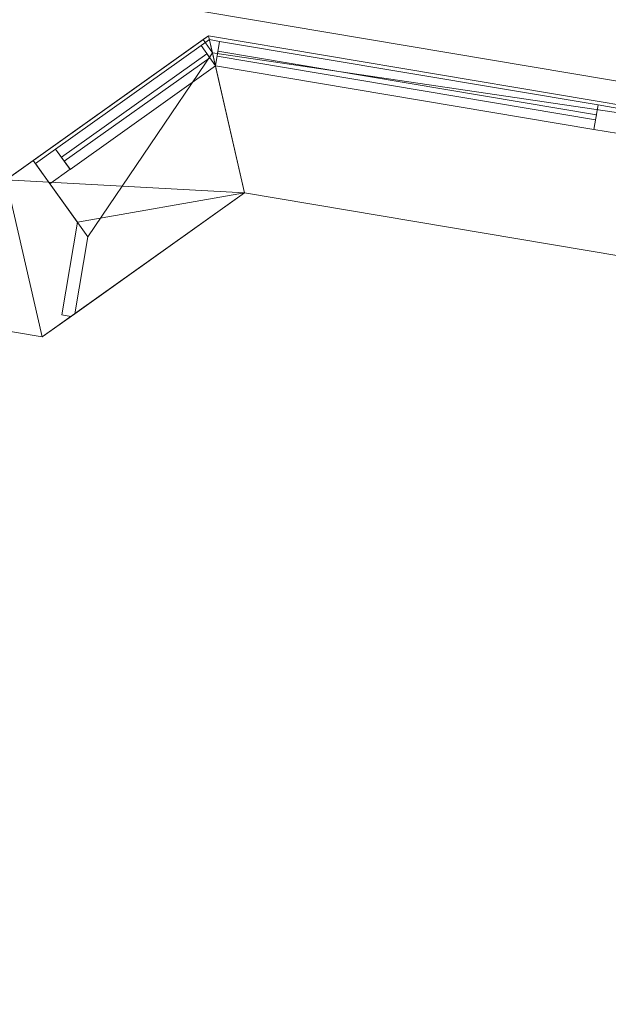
# Model space of a CAD drawing. Header units: millimetres. Extents: x -430348 to -225823, y -86243 to 5084.
# Tile 709 of 1056: x -353450 to -352265, y -2753 to -769. Entities that reach past the tile are written whole.
import ezdxf

# ---------------------------------------------------------------- set-up
doc = ezdxf.new("R2010")
doc.units = ezdxf.units.MM
for name, color, linetype, lineweight in [('A-GLAZ-CURT', 52, 'Continuous', 9), ('A-GLAZ-CWMG', 51, 'Continuous', 9), ('A-ROOF', 132, 'Continuous', 9), ('A-WALL', 113, 'Continuous', 9)]:
    doc.layers.add(name, color=color, linetype=linetype, lineweight=lineweight)

# ---------------------------------------------------------------- blocks, each defined once
blk = doc.blocks.new('Rectangular Mullion - 50mm x 50mm-518585-_3D_ Copy 1')
at = {"layer": 'A-GLAZ-CWMG'}
mesh = blk.add_polyface(dxfattribs=at)
corners = [(0, 25), (-50, 25), (-50, -25), (0, -25)]
mesh.append_faces([[corners[k] for k in face] for face in [(3, 0, 1, 2)]])
mesh = blk.add_polyface(dxfattribs=at)
corners = [(0, 25, -772.6), (0, -25, -772.6), (-50, -25, -772.6), (-50, 25, -772.6)]
mesh.append_faces([[corners[k] for k in face] for face in [(3, 0, 1, 2)]])
mesh = blk.add_polyface(dxfattribs=at)
corners = [(-50, 25), (0, 25), (0, 25, -772.6), (-50, 25, -772.6)]
mesh.append_faces([[corners[k] for k in face] for face in [(0, 1, 2, 3)]])
mesh = blk.add_polyface(dxfattribs=at)
corners = [(-50, -25), (-50, 25), (-50, 25, -772.6), (-50, -25, -772.6)]
mesh.append_faces([[corners[k] for k in face] for face in [(0, 1, 2, 3)]])
mesh = blk.add_polyface(dxfattribs=at)
corners = [(0, 25), (0, -25), (0, -25, -772.6), (0, 25, -772.6)]
mesh.append_faces([[corners[k] for k in face] for face in [(0, 1, 2, 3)]])
mesh = blk.add_polyface(dxfattribs=at)
corners = [(0, -25), (-50, -25), (-50, -25, -772.6), (0, -25, -772.6)]
mesh.append_faces([[corners[k] for k in face] for face in [(0, 1, 2, 3)]])
blk = doc.blocks.new('Quad Corner Mullion - Quad Mullion 1-518580-_3D_ Copy 1')
at = {"layer": 'A-GLAZ-CWMG'}
mesh = blk.add_polyface(dxfattribs=at)
corners = [(25, 10.4), (10.4, 25), (-10.4, 25), (-10.4, -25)]
mesh.append_faces([[corners[k] for k in face] for face in [(3, 0, 1, 2)]])
mesh = blk.add_polyface(dxfattribs=at)
corners = [(-10.4, 25), (10.4, 25), (10.4, 25, -650), (-10.4, 25, -650)]
mesh.append_faces([[corners[k] for k in face] for face in [(0, 1, 2, 3)]])
mesh = blk.add_polyface(dxfattribs=at)
corners = [(-10.4, -25), (-10.4, 25), (-10.4, 25, -650), (-10.4, -25, -650)]
mesh.append_faces([[corners[k] for k in face] for face in [(0, 1, 2, 3)]])
mesh = blk.add_polyface(dxfattribs=at)
corners = [(10.4, 25), (25, 10.4), (25, 10.4, -650), (10.4, 25, -650)]
mesh.append_faces([[corners[k] for k in face] for face in [(0, 1, 2, 3)]])
mesh = blk.add_polyface(dxfattribs=at)
corners = [(25, 10.4), (-10.4, -25), (-10.4, -25, -650), (25, 10.4, -650)]
mesh.append_faces([[corners[k] for k in face] for face in [(0, 1, 2, 3)]])
blk = doc.blocks.new('System Panel - Glazed-518584-_3D_ Copy 1')
at = {"layer": 'A-GLAZ-CURT', "transparency": 33554471}
mesh = blk.add_polyface(dxfattribs=at)
corners = [(-179.6, 5), (-179.6, 5, 575), (179.6, 5, 575), (179.6, 5)]
mesh.append_faces([[corners[k] for k in face] for face in [(2, 3, 0, 1)]])
mesh = blk.add_polyface(dxfattribs=at)
corners = [(179.6, -5), (-179.6, -5), (-179.6, 5), (179.6, 5)]
mesh.append_faces([[corners[k] for k in face] for face in [(3, 0, 1, 2)]])
mesh = blk.add_polyface(dxfattribs=at)
corners = [(-179.6, -5, 575), (179.6, -5, 575), (179.6, 5, 575), (-179.6, 5, 575)]
mesh.append_faces([[corners[k] for k in face] for face in [(3, 0, 1, 2)]])
mesh = blk.add_polyface(dxfattribs=at)
corners = [(-179.6, -5), (-179.6, -5, 575), (-179.6, 5, 575), (-179.6, 5)]
mesh.append_faces([[corners[k] for k in face] for face in [(3, 0, 1, 2)]])
mesh = blk.add_polyface(dxfattribs=at)
corners = [(179.6, -5, 575), (179.6, -5), (179.6, 5), (179.6, 5, 575)]
mesh.append_faces([[corners[k] for k in face] for face in [(3, 0, 1, 2)]])
mesh = blk.add_polyface(dxfattribs=at)
corners = [(-179.6, -5), (179.6, -5), (179.6, -5, 575), (-179.6, -5, 575)]
mesh.append_faces([[corners[k] for k in face] for face in [(3, 0, 1, 2)]])
blk = doc.blocks.new('Rectangular Mullion - 50mm x 50mm-430066-_3D_ Copy 1')
at = {"layer": 'A-GLAZ-CWMG'}
mesh = blk.add_polyface(dxfattribs=at)
corners = [(0, 25), (-50, 25), (-50, -25), (0, -25)]
mesh.append_faces([[corners[k] for k in face] for face in [(2, 3, 0, 1)]])
mesh = blk.add_polyface(dxfattribs=at)
corners = [(-50, 25), (0, 25), (0, 25, -650), (-50, 25, -650)]
mesh.append_faces([[corners[k] for k in face] for face in [(0, 1, 2, 3)]])
mesh = blk.add_polyface(dxfattribs=at)
corners = [(-50, -25), (-50, 25), (-50, 25, -650), (-50, -25, -650)]
mesh.append_faces([[corners[k] for k in face] for face in [(0, 1, 2, 3)]])
mesh = blk.add_polyface(dxfattribs=at)
corners = [(0, 25), (0, -25), (0, -25, -650), (0, 25, -650)]
mesh.append_faces([[corners[k] for k in face] for face in [(0, 1, 2, 3)]])
mesh = blk.add_polyface(dxfattribs=at)
corners = [(0, -25), (-50, -25), (-50, -25, -650), (0, -25, -650)]
mesh.append_faces([[corners[k] for k in face] for face in [(0, 1, 2, 3)]])
blk = doc.blocks.new('Rectangular Mullion - 50mm x 50mm-518581-_3D_ Copy 1')
at = {"layer": 'A-GLAZ-CWMG'}
mesh = blk.add_polyface(dxfattribs=at)
corners = [(0, 25), (-50, 25), (-50, -25), (0, -25)]
mesh.append_faces([[corners[k] for k in face] for face in [(3, 0, 1, 2)]])
mesh = blk.add_polyface(dxfattribs=at)
corners = [(0, 25, -359.3), (0, -25, -359.3), (-50, -25, -359.3), (-50, 25, -359.3)]
mesh.append_faces([[corners[k] for k in face] for face in [(3, 0, 1, 2)]])
mesh = blk.add_polyface(dxfattribs=at)
corners = [(-50, 25), (0, 25), (0, 25, -359.3), (-50, 25, -359.3)]
mesh.append_faces([[corners[k] for k in face] for face in [(3, 0, 1, 2)]])
mesh = blk.add_polyface(dxfattribs=at)
corners = [(-50, -25), (-50, 25), (-50, 25, -359.3), (-50, -25, -359.3)]
mesh.append_faces([[corners[k] for k in face] for face in [(3, 0, 1, 2)]])
mesh = blk.add_polyface(dxfattribs=at)
corners = [(0, 25), (0, -25), (0, -25, -359.3), (0, 25, -359.3)]
mesh.append_faces([[corners[k] for k in face] for face in [(3, 0, 1, 2)]])
mesh = blk.add_polyface(dxfattribs=at)
corners = [(0, -25), (-50, -25), (-50, -25, -359.3), (0, -25, -359.3)]
mesh.append_faces([[corners[k] for k in face] for face in [(3, 0, 1, 2)]])
blk = doc.blocks.new('Rectangular Mullion - 50mm x 50mm-518582-_3D_ Copy 1')
at = {"layer": 'A-GLAZ-CWMG'}
mesh = blk.add_polyface(dxfattribs=at)
corners = [(0, 25), (-50, 25), (-50, -25), (0, -25)]
mesh.append_faces([[corners[k] for k in face] for face in [(2, 3, 0, 1)]])
mesh = blk.add_polyface(dxfattribs=at)
corners = [(0, 25, -359.3), (0, -25, -359.3), (-50, -25, -359.3), (-50, 25, -359.3)]
mesh.append_faces([[corners[k] for k in face] for face in [(0, 1, 2, 3)]])
mesh = blk.add_polyface(dxfattribs=at)
corners = [(-50, 25), (0, 25), (0, 25, -359.3), (-50, 25, -359.3)]
mesh.append_faces([[corners[k] for k in face] for face in [(3, 0, 1, 2)]])
mesh = blk.add_polyface(dxfattribs=at)
corners = [(-50, -25), (-50, 25), (-50, 25, -359.3), (-50, -25, -359.3)]
mesh.append_faces([[corners[k] for k in face] for face in [(3, 0, 1, 2)]])
mesh = blk.add_polyface(dxfattribs=at)
corners = [(0, 25), (0, -25), (0, -25, -359.3), (0, 25, -359.3)]
mesh.append_faces([[corners[k] for k in face] for face in [(3, 0, 1, 2)]])
mesh = blk.add_polyface(dxfattribs=at)
corners = [(0, -25), (-50, -25), (-50, -25, -359.3), (0, -25, -359.3)]
mesh.append_faces([[corners[k] for k in face] for face in [(3, 0, 1, 2)]])
blk = doc.blocks.new('System Panel - Glazed-518779-_3D_ Copy 1')
at = {"layer": 'A-GLAZ-CURT', "transparency": 33554471}
mesh = blk.add_polyface(dxfattribs=at)
corners = [(-386.3, 5), (-386.3, 5, 575), (386.3, 5, 575), (386.3, 5)]
mesh.append_faces([[corners[k] for k in face] for face in [(1, 2, 3, 0)]])
mesh = blk.add_polyface(dxfattribs=at)
corners = [(386.3, -5), (-386.3, -5), (-386.3, 5), (386.3, 5)]
mesh.append_faces([[corners[k] for k in face] for face in [(0, 1, 2, 3)]])
mesh = blk.add_polyface(dxfattribs=at)
corners = [(-386.3, -5, 575), (386.3, -5, 575), (386.3, 5, 575), (-386.3, 5, 575)]
mesh.append_faces([[corners[k] for k in face] for face in [(0, 1, 2, 3)]])
mesh = blk.add_polyface(dxfattribs=at)
corners = [(-386.3, -5), (-386.3, -5, 575), (-386.3, 5, 575), (-386.3, 5)]
mesh.append_faces([[corners[k] for k in face] for face in [(0, 1, 2, 3)]])
mesh = blk.add_polyface(dxfattribs=at)
corners = [(386.3, -5, 575), (386.3, -5), (386.3, 5), (386.3, 5, 575)]
mesh.append_faces([[corners[k] for k in face] for face in [(0, 1, 2, 3)]])
mesh = blk.add_polyface(dxfattribs=at)
corners = [(-386.3, -5), (386.3, -5), (386.3, -5, 575), (-386.3, -5, 575)]
mesh.append_faces([[corners[k] for k in face] for face in [(2, 3, 0, 1)]])
blk = doc.blocks.new('Rectangular Mullion - 50mm x 50mm-518586-_3D_ Copy 1')
at = {"layer": 'A-GLAZ-CWMG'}
mesh = blk.add_polyface(dxfattribs=at)
corners = [(0, 25), (-50, 25), (-50, -25), (0, -25)]
mesh.append_faces([[corners[k] for k in face] for face in [(2, 3, 0, 1)]])
mesh = blk.add_polyface(dxfattribs=at)
corners = [(0, 25, -772.6), (0, -25, -772.6), (-50, -25, -772.6), (-50, 25, -772.6)]
mesh.append_faces([[corners[k] for k in face] for face in [(0, 1, 2, 3)]])
mesh = blk.add_polyface(dxfattribs=at)
corners = [(-50, 25), (0, 25), (0, 25, -772.6), (-50, 25, -772.6)]
mesh.append_faces([[corners[k] for k in face] for face in [(0, 1, 2, 3)]])
mesh = blk.add_polyface(dxfattribs=at)
corners = [(-50, -25), (-50, 25), (-50, 25, -772.6), (-50, -25, -772.6)]
mesh.append_faces([[corners[k] for k in face] for face in [(0, 1, 2, 3)]])
mesh = blk.add_polyface(dxfattribs=at)
corners = [(0, 25), (0, -25), (0, -25, -772.6), (0, 25, -772.6)]
mesh.append_faces([[corners[k] for k in face] for face in [(0, 1, 2, 3)]])
mesh = blk.add_polyface(dxfattribs=at)
corners = [(0, -25), (-50, -25), (-50, -25, -772.6), (0, -25, -772.6)]
mesh.append_faces([[corners[k] for k in face] for face in [(0, 1, 2, 3)]])
blk = doc.blocks.new('Quad Corner Mullion - Quad Mullion 1-518597-_3D_ Copy 1')
at = {"layer": 'A-GLAZ-CWMG'}
mesh = blk.add_polyface(dxfattribs=at)
corners = [(25, 10.4, -650), (-10.4, -25, -650), (-10.4, 25, -650), (10.4, 25, -650)]
mesh.append_faces([[corners[k] for k in face] for face in [(3, 0, 1, 2)]])
mesh = blk.add_polyface(dxfattribs=at)
corners = [(-10.4, 25), (10.4, 25), (10.4, 25, -650), (-10.4, 25, -650)]
mesh.append_faces([[corners[k] for k in face] for face in [(0, 1, 2, 3)]])
mesh = blk.add_polyface(dxfattribs=at)
corners = [(-10.4, -25), (-10.4, 25), (-10.4, 25, -650), (-10.4, -25, -650)]
mesh.append_faces([[corners[k] for k in face] for face in [(3, 0, 1, 2)]])
mesh = blk.add_polyface(dxfattribs=at)
corners = [(10.4, 25), (25, 10.4), (25, 10.4, -650), (10.4, 25, -650)]
mesh.append_faces([[corners[k] for k in face] for face in [(0, 1, 2, 3)]])
mesh = blk.add_polyface(dxfattribs=at)
corners = [(25, 10.4), (-10.4, -25), (-10.4, -25, -650), (25, 10.4, -650)]
mesh.append_faces([[corners[k] for k in face] for face in [(0, 1, 2, 3)]])
blk = doc.blocks.new('Rectangular Mullion - 50mm x 50mm-386504-_3D_ Copy 1')
at = {"layer": 'A-GLAZ-CWMG'}
mesh = blk.add_polyface(dxfattribs=at)
corners = [(0, 25, -650), (0, -25, -650), (-50, -25, -650), (-50, 25, -650)]
mesh.append_faces([[corners[k] for k in face] for face in [(3, 0, 1, 2)]])
mesh = blk.add_polyface(dxfattribs=at)
corners = [(-50, 25), (0, 25), (0, 25, -650), (-50, 25, -650)]
mesh.append_faces([[corners[k] for k in face] for face in [(3, 0, 1, 2)]])
mesh = blk.add_polyface(dxfattribs=at)
corners = [(-50, -25), (-50, 25), (-50, 25, -650), (-50, -25, -650)]
mesh.append_faces([[corners[k] for k in face] for face in [(3, 0, 1, 2)]])
mesh = blk.add_polyface(dxfattribs=at)
corners = [(0, 25), (0, -25), (0, -25, -650), (0, 25, -650)]
mesh.append_faces([[corners[k] for k in face] for face in [(3, 0, 1, 2)]])
mesh = blk.add_polyface(dxfattribs=at)
corners = [(0, -25), (-50, -25), (-50, -25, -650), (0, -25, -650)]
mesh.append_faces([[corners[k] for k in face] for face in [(3, 0, 1, 2)]])
blk = doc.blocks.new('Rectangular Mullion - 50mm x 50mm-386276-_3D_ Copy 1')
at = {"layer": 'A-GLAZ-CWMG'}
mesh = blk.add_polyface(dxfattribs=at)
corners = [(25, 25), (-25, 25), (-25, -25), (25, -25)]
mesh.append_faces([[corners[k] for k in face] for face in [(2, 3, 0, 1)]])
mesh = blk.add_polyface(dxfattribs=at)
corners = [(-25, 25), (25, 25), (25, 25, -650), (-25, 25, -650)]
mesh.append_faces([[corners[k] for k in face] for face in [(3, 0, 1, 2)]])
mesh = blk.add_polyface(dxfattribs=at)
corners = [(-25, -25), (-25, 25), (-25, 25, -650), (-25, -25, -650)]
mesh.append_faces([[corners[k] for k in face] for face in [(3, 0, 1, 2)]])
mesh = blk.add_polyface(dxfattribs=at)
corners = [(25, 25), (25, -25), (25, -25, -650), (25, 25, -650)]
mesh.append_faces([[corners[k] for k in face] for face in [(3, 0, 1, 2)]])
mesh = blk.add_polyface(dxfattribs=at)
corners = [(25, -25), (-25, -25), (-25, -25, -650), (25, -25, -650)]
mesh.append_faces([[corners[k] for k in face] for face in [(3, 0, 1, 2)]])
blk = doc.blocks.new('Rectangular Mullion - 50mm x 50mm-518587-_3D_ Copy 1')
at = {"layer": 'A-GLAZ-CWMG'}
mesh = blk.add_polyface(dxfattribs=at)
corners = [(25, 25), (-25, 25), (-25, -25), (25, -25)]
mesh.append_faces([[corners[k] for k in face] for face in [(2, 3, 0, 1)]])
mesh = blk.add_polyface(dxfattribs=at)
corners = [(25, 25, -772.6), (25, -25, -772.6), (-25, -25, -772.6), (-25, 25, -772.6)]
mesh.append_faces([[corners[k] for k in face] for face in [(0, 1, 2, 3)]])
mesh = blk.add_polyface(dxfattribs=at)
corners = [(-25, 25), (25, 25), (25, 25, -772.6), (-25, 25, -772.6)]
mesh.append_faces([[corners[k] for k in face] for face in [(0, 1, 2, 3)]])
mesh = blk.add_polyface(dxfattribs=at)
corners = [(-25, -25), (-25, 25), (-25, 25, -772.6), (-25, -25, -772.6)]
mesh.append_faces([[corners[k] for k in face] for face in [(0, 1, 2, 3)]])
mesh = blk.add_polyface(dxfattribs=at)
corners = [(25, 25), (25, -25), (25, -25, -772.6), (25, 25, -772.6)]
mesh.append_faces([[corners[k] for k in face] for face in [(0, 1, 2, 3)]])
mesh = blk.add_polyface(dxfattribs=at)
corners = [(25, -25), (-25, -25), (-25, -25, -772.6), (25, -25, -772.6)]
mesh.append_faces([[corners[k] for k in face] for face in [(0, 1, 2, 3)]])
blk = doc.blocks.new('Rectangular Mullion - 50mm x 50mm-430063-_3D_ Copy 1')
at = {"layer": 'A-GLAZ-CWMG'}
mesh = blk.add_polyface(dxfattribs=at)
corners = [(25, 25, -650), (25, -25, -650), (-25, -25, -650), (-25, 25, -650)]
mesh.append_faces([[corners[k] for k in face] for face in [(0, 1, 2, 3)]])
mesh = blk.add_polyface(dxfattribs=at)
corners = [(-25, 25), (25, 25), (25, 25, -650), (-25, 25, -650)]
mesh.append_faces([[corners[k] for k in face] for face in [(0, 1, 2, 3)]])
mesh = blk.add_polyface(dxfattribs=at)
corners = [(-25, -25), (-25, 25), (-25, 25, -650), (-25, -25, -650)]
mesh.append_faces([[corners[k] for k in face] for face in [(0, 1, 2, 3)]])
mesh = blk.add_polyface(dxfattribs=at)
corners = [(25, 25), (25, -25), (25, -25, -650), (25, 25, -650)]
mesh.append_faces([[corners[k] for k in face] for face in [(0, 1, 2, 3)]])
mesh = blk.add_polyface(dxfattribs=at)
corners = [(25, -25), (-25, -25), (-25, -25, -650), (25, -25, -650)]
mesh.append_faces([[corners[k] for k in face] for face in [(0, 1, 2, 3)]])
blk = doc.blocks.new('Rectangular Mullion - 50mm x 50mm-518583-_3D_ Copy 1')
at = {"layer": 'A-GLAZ-CWMG'}
mesh = blk.add_polyface(dxfattribs=at)
corners = [(25, 25), (-25, 25), (-25, -25), (25, -25)]
mesh.append_faces([[corners[k] for k in face] for face in [(2, 3, 0, 1)]])
mesh = blk.add_polyface(dxfattribs=at)
corners = [(25, 25, -359.3), (25, -25, -359.3), (-25, -25, -359.3), (-25, 25, -359.3)]
mesh.append_faces([[corners[k] for k in face] for face in [(0, 1, 2, 3)]])
mesh = blk.add_polyface(dxfattribs=at)
corners = [(-25, 25), (25, 25), (25, 25, -359.3), (-25, 25, -359.3)]
mesh.append_faces([[corners[k] for k in face] for face in [(3, 0, 1, 2)]])
mesh = blk.add_polyface(dxfattribs=at)
corners = [(-25, -25), (-25, 25), (-25, 25, -359.3), (-25, -25, -359.3)]
mesh.append_faces([[corners[k] for k in face] for face in [(3, 0, 1, 2)]])
mesh = blk.add_polyface(dxfattribs=at)
corners = [(25, 25), (25, -25), (25, -25, -359.3), (25, 25, -359.3)]
mesh.append_faces([[corners[k] for k in face] for face in [(3, 0, 1, 2)]])
mesh = blk.add_polyface(dxfattribs=at)
corners = [(25, -25), (-25, -25), (-25, -25, -359.3), (25, -25, -359.3)]
mesh.append_faces([[corners[k] for k in face] for face in [(3, 0, 1, 2)]])

msp = doc.modelspace()

# ---------------------------------------------------------------- block references
at = {"layer": 'A-GLAZ-CURT', "transparency": 33554471}
for name, p, rotation in [('System Panel - Glazed-518779-_3D_ Copy 1', (-352671, -901.6, 62007.6), 170.4526997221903), ('System Panel - Glazed-518779-_3D_ Copy 1', (-352671, -901.6, 62632.6), 170.4526997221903), ('System Panel - Glazed-518779-_3D_ Copy 1', (-352671, -901.6, 59507.6), 170.4526997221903), ('System Panel - Glazed-518779-_3D_ Copy 1', (-352671, -901.6, 60132.6), 170.4526997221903), ('System Panel - Glazed-518584-_3D_ Copy 1', (-353216.9, -946, 62007.6), 35.45269972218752), ('System Panel - Glazed-518584-_3D_ Copy 1', (-353216.9, -946, 59507.6), 35.45269972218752), ('System Panel - Glazed-518584-_3D_ Copy 1', (-353216.9, -946, 62632.6), 35.45269972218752), ('System Panel - Glazed-518584-_3D_ Copy 1', (-353216.9, -946, 60132.6), 35.45269972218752)]:
    msp.add_blockref(name, p, dxfattribs=dict(at, rotation=rotation))
at = {"layer": 'A-GLAZ-CWMG', "extrusion": (0, 0, -1), "rotation": 9.547300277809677}
for name, p in [('Quad Corner Mullion - Quad Mullion 1-518580-_3D_ Copy 1', (353062.2, -835.8, -61957.6)), ('Quad Corner Mullion - Quad Mullion 1-518580-_3D_ Copy 1', (353062.2, -835.8, -59457.6)), ('Quad Corner Mullion - Quad Mullion 1-518597-_3D_ Copy 1', (353062.2, -835.8, -62607.6)), ('Quad Corner Mullion - Quad Mullion 1-518597-_3D_ Copy 1', (353062.2, -835.8, -60107.6)), ('Rectangular Mullion - 50mm x 50mm-386276-_3D_ Copy 1', (352265.4, -969.8, -61957.6)), ('Rectangular Mullion - 50mm x 50mm-430063-_3D_ Copy 1', (352265.4, -969.8, -62607.6)), ('Rectangular Mullion - 50mm x 50mm-386276-_3D_ Copy 1', (352265.4, -969.8, -59457.6)), ('Rectangular Mullion - 50mm x 50mm-430063-_3D_ Copy 1', (352265.4, -969.8, -60107.6))]:
    msp.add_blockref(name, p, dxfattribs=at)
at = {"layer": 'A-GLAZ-CWMG', "extrusion": (-0.986149, 0.165862, 0), "rotation": 90}
for name, p in [('Rectangular Mullion - 50mm x 50mm-518585-_3D_ Copy 1', (59383.8, 63257.6, 348022.9)), ('Rectangular Mullion - 50mm x 50mm-518585-_3D_ Copy 1', (59383.8, 60757.6, 348022.9)), ('Rectangular Mullion - 50mm x 50mm-518587-_3D_ Copy 1', (59383.8, 62607.6, 348022.9)), ('Rectangular Mullion - 50mm x 50mm-518587-_3D_ Copy 1', (59383.8, 60107.6, 348022.9))]:
    msp.add_blockref(name, p, dxfattribs=at)
at = {"layer": 'A-GLAZ-CWMG', "extrusion": (0.986149, -0.165862, 0), "rotation": 270}
for p in [(-59383.8, 61957.6, -347250.3), (-59383.8, 59457.6, -347250.3)]:
    msp.add_blockref('Rectangular Mullion - 50mm x 50mm-518586-_3D_ Copy 1', p, dxfattribs=at)
at = {"layer": 'A-GLAZ-CWMG', "extrusion": (0.814595, 0.580031, 0), "rotation": 90}
for name, p in [('Rectangular Mullion - 50mm x 50mm-518581-_3D_ Copy 1', (204106, 63257.6, -288097.7)), ('Rectangular Mullion - 50mm x 50mm-518581-_3D_ Copy 1', (204106, 60757.6, -288097.7)), ('Rectangular Mullion - 50mm x 50mm-518583-_3D_ Copy 1', (204106, 62607.6, -288097.7)), ('Rectangular Mullion - 50mm x 50mm-518583-_3D_ Copy 1', (204106, 60107.6, -288097.7))]:
    msp.add_blockref(name, p, dxfattribs=at)
at = {"layer": 'A-GLAZ-CWMG', "extrusion": (-0.814595, -0.580031, 0), "rotation": 270}
for p in [(-204106, 61957.6, 288457), (-204106, 59457.6, 288457)]:
    msp.add_blockref('Rectangular Mullion - 50mm x 50mm-518582-_3D_ Copy 1', p, dxfattribs=at)
at = {"layer": 'A-GLAZ-CWMG', "rotation": 215.4526997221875}
for name, p in [('Rectangular Mullion - 50mm x 50mm-430066-_3D_ Copy 1', (-353404, -1079.2, 63257.6)), ('Rectangular Mullion - 50mm x 50mm-430066-_3D_ Copy 1', (-353404, -1079.2, 60757.6)), ('Rectangular Mullion - 50mm x 50mm-386504-_3D_ Copy 1', (-353404, -1079.2, 62607.6)), ('Rectangular Mullion - 50mm x 50mm-386504-_3D_ Copy 1', (-353404, -1079.2, 60107.6))]:
    msp.add_blockref(name, p, dxfattribs=at)

# ---------------------------------------------------------------- meshes
at = {"layer": 'A-ROOF'}
mesh = msp.add_polyface(dxfattribs=at)
corners = [(-360412.7, 480.5, 63257.6), (-360412.7, 480.5, 63357.6), (-335956.2, -3632.8, 63357.6), (-335956.2, -3632.8, 63257.6)]
mesh.append_faces([[corners[k] for k in face] for face in [(2, 3, 0, 1)]])
mesh = msp.add_polyface(dxfattribs=at)
corners = [(-335956.2, -3632.8, 63357.6), (-360412.7, 480.5, 63357.6), (-357333, -3637.3, 65907.6), (-355277.9, -3983, 65907.6), (-355180.4, -3403.2, 65485.3), (-354376.7, -3538.4, 65485.3), (-354474.2, -4118.1, 65907.6), (-343029.9, -6043, 65907.6), (-342932.4, -5463.2, 65485.3), (-342128.7, -5598.4, 65485.3), (-342226.2, -6178.1, 65907.6), (-340055.7, -6543.2, 65907.6)]
mesh.append_faces([[corners[k] for k in face] for face in [(4, 1, 2, 3)]], dxfattribs={"vtx0": -1})
mesh.append_faces([[corners[k] for k in face] for face in [(1, 4, 5, 0)]], dxfattribs={"vtx0": -1, "vtx2": -1})
mesh.append_faces([[corners[k] for k in face] for face in [(11, 0, 9, 10), (7, 8, 5, 6)]], dxfattribs={"vtx1": -1})
mesh.append_faces([[corners[k] for k in face] for face in [(8, 9, 0, 5)]], dxfattribs={"vtx1": -1, "vtx2": -1, "vtx3": -1})
mesh = msp.add_polyface(dxfattribs=at)
corners = [(-360412.7, 480.5, 63257.6), (-335956.2, -3632.8, 63257.6), (-340055.7, -6543.2, 65807.6), (-342226.2, -6178.1, 65807.6), (-342128.7, -5598.4, 65385.3), (-342932.4, -5463.2, 65385.3), (-343029.9, -6043, 65807.6), (-354474.2, -4118.1, 65807.6), (-354376.7, -3538.4, 65385.3), (-355180.4, -3403.2, 65385.3), (-355277.9, -3983, 65807.6), (-357333, -3637.3, 65807.6)]
mesh.append_faces([[corners[k] for k in face] for face in [(4, 1, 2, 3), (8, 5, 6, 7)]], dxfattribs={"vtx0": -1})
mesh.append_faces([[corners[k] for k in face] for face in [(1, 4, 5, 8)]], dxfattribs={"vtx0": -1, "vtx2": -1, "vtx3": -1})
mesh.append_faces([[corners[k] for k in face] for face in [(11, 0, 9, 10)]], dxfattribs={"vtx1": -1})
mesh.append_faces([[corners[k] for k in face] for face in [(8, 9, 0, 1)]], dxfattribs={"vtx1": -1, "vtx3": -1})
at = {"layer": 'A-WALL'}
mesh = msp.add_polyface(dxfattribs=at)
corners = [(-353070, -801.5, 58457.6), (-353477.3, -1091.5, 58457.6), (-353823, -1337.6, 58457.6), (-353823, -1337.6, 63760.4), (-353477.3, -1091.5, 63544.9), (-353070, -801.5, 63291), (-353070, -801.5, 63257.6), (-353422.8, -1052.7, 63257.6), (-353422.8, -1052.7, 61957.6), (-353070, -801.5, 61957.6), (-353081, -809.3, 60757.6), (-353422.8, -1052.7, 60757.6), (-353422.8, -1052.7, 59457.6), (-353081, -809.3, 59457.6)]
mesh.append_faces([[corners[k] for k in face] for face in [(13, 0, 12)]], dxfattribs={"vtx0": -1, "vtx1": -1})
mesh.append_faces([[corners[k] for k in face] for face in [(8, 11, 3)]], dxfattribs={"vtx0": -1, "vtx1": -1, "vtx2": -1})
mesh.append_faces([[corners[k] for k in face] for face in [(0, 13, 10, 9)]], dxfattribs={"vtx0": -1, "vtx2": -1})
mesh.append_faces([[corners[k] for k in face] for face in [(1, 2, 12, 0)]], dxfattribs={"vtx1": -1, "vtx2": -1})
mesh.append_faces([[corners[k] for k in face] for face in [(8, 9, 10, 11), (11, 12, 2, 3), (3, 4, 7, 8)]], dxfattribs={"vtx1": -1, "vtx3": -1})
mesh.append_faces([[corners[k] for k in face] for face in [(5, 6, 7, 4)]], dxfattribs={"vtx2": -1})
mesh = msp.add_polyface(dxfattribs=at)
corners = [(-353823, -1337.6, 58457.6), (-353477.3, -1091.5, 58457.6), (-353070, -801.5, 58457.6), (-352997.3, -1118, 58457.6), (-353404.6, -1408, 58457.6)]
mesh.append_faces([[corners[k] for k in face] for face in [(1, 4, 0)]], dxfattribs={"vtx0": -1})
mesh.append_faces([[corners[k] for k in face] for face in [(3, 4, 1, 2)]], dxfattribs={"vtx1": -1})
mesh = msp.add_polyface(dxfattribs=at)
corners = [(-353070, -801.5, 63291), (-353477.3, -1091.5, 63544.9), (-353823, -1337.6, 63760.4), (-353404.6, -1408, 63760.4), (-352997.3, -1118, 63506.5)]
mesh.append_faces([[corners[k] for k in face] for face in [(4, 0, 1)]], dxfattribs={"vtx2": -1})
mesh.append_faces([[corners[k] for k in face] for face in [(1, 2, 3, 4)]], dxfattribs={"vtx3": -1})
mesh = msp.add_polyface(dxfattribs=at)
corners = [(-353347, -1367, 63257.6), (-353365.5, -1363.9, 63257.6), (-353334.1, -1177.3, 63257.6), (-353422.8, -1052.7, 63257.6), (-353070, -801.5, 63257.6), (-352997.3, -1118, 63257.6)]
mesh.append_faces([[corners[k] for k in face] for face in [(2, 5, 0, 1)]], dxfattribs={"vtx0": -1})
mesh.append_faces([[corners[k] for k in face] for face in [(2, 3, 4, 5)]], dxfattribs={"vtx3": -1})
mesh = msp.add_polyface(dxfattribs=at)
corners = [(-353422.8, -1052.7, 61957.6), (-353334.1, -1177.3, 61957.6), (-353365.5, -1363.9, 61957.6), (-353347, -1367, 61957.6), (-352997.3, -1118, 61957.6), (-353070, -801.5, 61957.6)]
mesh.append_faces([[corners[k] for k in face] for face in [(5, 0, 1, 4)]], dxfattribs={"vtx2": -1})
mesh.append_faces([[corners[k] for k in face] for face in [(1, 2, 3, 4)]], dxfattribs={"vtx3": -1})
mesh = msp.add_polyface(dxfattribs=at)
corners = [(-353081, -809.3, 60757.6), (-353062.2, -835.8, 60757.6), (-352997.3, -1118, 60757.6), (-353339.3, -1361.6, 60757.6), (-353313.3, -1206.6, 60757.6), (-353422.8, -1052.7, 60757.6)]
mesh.append_faces([[corners[k] for k in face] for face in [(5, 0, 1, 4), (2, 3, 4, 1)]], dxfattribs={"vtx2": -1})
mesh = msp.add_polyface(dxfattribs=at)
corners = [(-353062.2, -835.8, 59457.6), (-353081, -809.3, 59457.6), (-353422.8, -1052.7, 59457.6), (-353313.3, -1206.6, 59457.6), (-353339.3, -1361.6, 59457.6), (-352997.3, -1118, 59457.6)]
mesh.append_faces([[corners[k] for k in face] for face in [(0, 1, 2, 3), (3, 4, 5, 0)]], dxfattribs={"vtx3": -1})
mesh = msp.add_polyface(dxfattribs=at)
corners = [(-353062.2, -835.8, 60757.6), (-353081, -809.3, 60757.6), (-353081, -809.3, 59457.6), (-353062.2, -835.8, 59457.6)]
mesh.append_faces([[corners[k] for k in face] for face in [(0, 1, 2, 3)]])
mesh = msp.add_polyface(dxfattribs=at)
corners = [(-351449.9, -1074, 58457.6), (-353070, -801.5, 58457.6), (-353070, -801.5, 59457.6), (-351449.9, -1074, 59457.6), (-351449.9, -1074, 60757.6), (-353070, -801.5, 60757.6), (-353070, -801.5, 61957.6), (-351449.9, -1074, 61957.6), (-353070, -801.5, 63291), (-351449.9, -1074, 63291), (-351449.9, -1074, 63257.6), (-353070, -801.5, 63257.6)]
mesh.append_faces([[corners[k] for k in face] for face in [(3, 0, 1, 2), (7, 4, 5, 6), (9, 10, 11, 8)]])
mesh = msp.add_polyface(dxfattribs=at)
corners = [(-353070, -801.5, 58457.6), (-351449.9, -1074, 58457.6), (-351622.2, -1349.3, 58457.6), (-352997.3, -1118, 58457.6)]
mesh.append_faces([[corners[k] for k in face] for face in [(3, 0, 1, 2)]])
mesh = msp.add_polyface(dxfattribs=at)
corners = [(-353070, -801.5, 58457.6), (-352997.3, -1118, 58457.6), (-352997.3, -1118, 59457.6), (-353062.2, -835.8, 59457.6), (-353070, -801.5, 59457.6), (-353070, -801.5, 60757.6), (-353062.2, -835.8, 60757.6), (-352997.3, -1118, 60757.6), (-352997.3, -1118, 61957.6), (-353070, -801.5, 61957.6), (-353070, -801.5, 63257.6), (-352997.3, -1118, 63257.6), (-352997.3, -1118, 63506.5), (-353070, -801.5, 63291)]
mesh.append_faces([[corners[k] for k in face] for face in [(13, 10, 11, 12)]])
mesh.append_faces([[corners[k] for k in face] for face in [(4, 0, 3)]], dxfattribs={"vtx1": -1})
mesh.append_faces([[corners[k] for k in face] for face in [(1, 2, 3, 0), (9, 5, 6)]], dxfattribs={"vtx2": -1})
mesh.append_faces([[corners[k] for k in face] for face in [(6, 7, 8, 9)]], dxfattribs={"vtx3": -1})
mesh = msp.add_polyface(dxfattribs=at)
corners = [(-351622.2, -1349.3, 63257.6), (-352997.3, -1118, 63257.6), (-353070, -801.5, 63257.6), (-351449.9, -1074, 63257.6)]
mesh.append_faces([[corners[k] for k in face] for face in [(3, 0, 1, 2)]])
mesh = msp.add_polyface(dxfattribs=at)
corners = [(-352997.3, -1118, 61957.6), (-351622.2, -1349.3, 61957.6), (-351449.9, -1074, 61957.6), (-353070, -801.5, 61957.6)]
mesh.append_faces([[corners[k] for k in face] for face in [(0, 1, 2, 3)]])
mesh = msp.add_polyface(dxfattribs=at)
corners = [(-351622.2, -1349.3, 60757.6), (-352997.3, -1118, 60757.6), (-353062.2, -835.8, 60757.6), (-353070, -801.5, 60757.6), (-351449.9, -1074, 60757.6)]
mesh.append_faces([[corners[k] for k in face] for face in [(3, 4, 2)]], dxfattribs={"vtx1": -1})
mesh.append_faces([[corners[k] for k in face] for face in [(0, 1, 2, 4)]], dxfattribs={"vtx2": -1})
mesh = msp.add_polyface(dxfattribs=at)
corners = [(-352997.3, -1118, 59457.6), (-351622.2, -1349.3, 59457.6), (-351449.9, -1074, 59457.6), (-353070, -801.5, 59457.6), (-353062.2, -835.8, 59457.6)]
mesh.append_faces([[corners[k] for k in face] for face in [(2, 3, 4)]], dxfattribs={"vtx2": -1})
mesh.append_faces([[corners[k] for k in face] for face in [(4, 0, 1, 2)]], dxfattribs={"vtx3": -1})
mesh = msp.add_polyface(dxfattribs=at)
corners = [(-351449.9, -1074, 63291), (-353070, -801.5, 63291), (-352997.3, -1118, 63506.5), (-351622.2, -1349.3, 63506.5)]
mesh.append_faces([[corners[k] for k in face] for face in [(2, 3, 0, 1)]])
mesh = msp.add_polyface(dxfattribs=at)
corners = [(-352997.3, -1118, 63506.5), (-352997.3, -1118, 63257.6), (-353070, -801.5, 63257.6), (-353070, -801.5, 63291), (-352997.3, -1118, 58457.6), (-353070, -801.5, 58457.6), (-353070, -801.5, 61957.6), (-352997.3, -1118, 61957.6), (-352997.3, -1118, 60757.6), (-353062.2, -835.8, 60757.6), (-353062.2, -835.8, 59457.6), (-352997.3, -1118, 59457.6)]
mesh.append_faces([[corners[k] for k in face] for face in [(3, 0, 1, 2)]])
mesh.append_faces([[corners[k] for k in face] for face in [(9, 10, 5, 6)]], dxfattribs={"vtx1": -1, "vtx3": -1})
mesh.append_faces([[corners[k] for k in face] for face in [(7, 8, 9, 6)]], dxfattribs={"vtx2": -1})
mesh.append_faces([[corners[k] for k in face] for face in [(10, 11, 4, 5)]], dxfattribs={"vtx3": -1})
mesh = msp.add_polyface(dxfattribs=at)
corners = [(-353422.8, -1052.7, 61957.6), (-353422.8, -1052.7, 63257.6), (-353334.1, -1177.3, 63257.6), (-353334.1, -1177.3, 61957.6)]
mesh.append_faces([[corners[k] for k in face] for face in [(0, 1, 2, 3)]])
mesh = msp.add_polyface(dxfattribs=at)
corners = [(-353422.8, -1052.7, 59457.6), (-353422.8, -1052.7, 60757.6), (-353313.3, -1206.6, 60757.6), (-353313.3, -1206.6, 59457.6)]
mesh.append_faces([[corners[k] for k in face] for face in [(3, 0, 1, 2)]])
mesh = msp.add_polyface(dxfattribs=at)
corners = [(-353404.6, -1408, 58457.6), (-352997.3, -1118, 58457.6), (-352997.3, -1118, 59457.6), (-353339.3, -1361.6, 59457.6), (-353339.3, -1361.6, 60757.6), (-352997.3, -1118, 60757.6), (-352997.3, -1118, 61957.6), (-353347, -1367, 61957.6), (-353347, -1367, 63257.6), (-352997.3, -1118, 63257.6), (-352997.3, -1118, 63506.5), (-353404.6, -1408, 63760.4)]
mesh.append_faces([[corners[k] for k in face] for face in [(3, 0, 1, 2)]], dxfattribs={"vtx0": -1})
mesh.append_faces([[corners[k] for k in face] for face in [(0, 3, 4, 7)]], dxfattribs={"vtx0": -1, "vtx2": -1, "vtx3": -1})
mesh.append_faces([[corners[k] for k in face] for face in [(10, 11, 8, 9), (6, 7, 4, 5)]], dxfattribs={"vtx1": -1})
mesh.append_faces([[corners[k] for k in face] for face in [(7, 8, 11, 0)]], dxfattribs={"vtx1": -1, "vtx3": -1})
mesh = msp.add_polyface(dxfattribs=at)
corners = [(-352997.3, -1118, 58457.6), (-351622.2, -1349.3, 58457.6), (-351622.2, -1349.3, 59457.6), (-352997.3, -1118, 59457.6), (-351622.2, -1349.3, 63257.6), (-351622.2, -1349.3, 63506.5), (-352997.3, -1118, 63506.5), (-352997.3, -1118, 63257.6), (-351622.2, -1349.3, 61957.6), (-352997.3, -1118, 61957.6), (-352997.3, -1118, 60757.6), (-351622.2, -1349.3, 60757.6)]
mesh.append_faces([[corners[k] for k in face] for face in [(3, 0, 1, 2), (5, 6, 7, 4), (9, 10, 11, 8)]])
mesh = msp.add_polyface(dxfattribs=at)
corners = [(-353365.5, -1363.9, 63257.6), (-353365.5, -1363.9, 61957.6), (-353334.1, -1177.3, 61957.6), (-353334.1, -1177.3, 63257.6)]
mesh.append_faces([[corners[k] for k in face] for face in [(3, 0, 1, 2)]])
mesh = msp.add_polyface(dxfattribs=at)
corners = [(-353313.3, -1206.6, 60757.6), (-353339.3, -1361.6, 60757.6), (-353339.3, -1361.6, 59457.6), (-353313.3, -1206.6, 59457.6)]
mesh.append_faces([[corners[k] for k in face] for face in [(0, 1, 2, 3)]])
mesh = msp.add_polyface(dxfattribs=at)
corners = [(-353823, -1337.6, 63760.4), (-353823, -1337.6, 58457.6), (-353404.6, -1408, 58457.6), (-353404.6, -1408, 63760.4)]
mesh.append_faces([[corners[k] for k in face] for face in [(0, 1, 2, 3)]])
mesh = msp.add_polyface(dxfattribs=at)
corners = [(-353365.5, -1363.9, 61957.6), (-353365.5, -1363.9, 63257.6), (-353347, -1367, 63257.6), (-353347, -1367, 61957.6)]
mesh.append_faces([[corners[k] for k in face] for face in [(0, 1, 2, 3)]])

doc.saveas('drawing.dxf')
